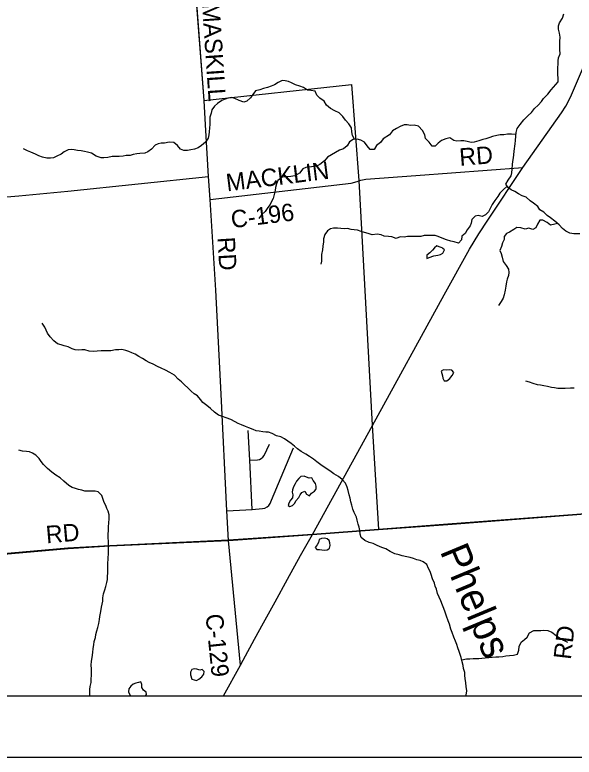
# Model space of a CAD drawing. Extents: x 0 to 34, y 0 to 22.
# Drawn here: x 7.506 to 8.418, y 14 to 15.21 of the extents above; entities that cross this region are included whole.
import ezdxf

# ---------------------------------------------------------------- set-up
doc = ezdxf.new("R2010")
doc.units = 0
for name, color, linetype in [('GM_X_Corporation', 7, 'Continuous'), ('GM_X_County_Road', 7, 'Continuous'), ('GM_X_County_Road_Text', 7, 'Continuous'), ('GM_X_Minor_Lake', 7, 'Continuous'), ('GM_X_Minor_River', 7, 'Continuous'), ('GM_X_Minor_River_Text', 7, 'Continuous'), ('GM_X_State_Route', 7, 'Continuous'), ('GM_X_Township_Road', 7, 'Continuous'), ('GM_X_Township_Road_Text', 7, 'Continuous'), ('SH_Data', 7, 'Continuous')]:
    doc.layers.add(name, color=color, linetype=linetype)

msp = doc.modelspace()

# ---------------------------------------------------------------- linework, layer by layer
at = {"layer": 'GM_X_Corporation'}
for points in [[(2.7052, 14.1), (8.9, 14.1), (8.9, 20.9), (3.3687, 20.9)], [(8.0146, 17.4385), (8.0061, 17.4015), (7.9483, 17.1186), (7.8667, 16.7439), (7.8171, 16.5163), (7.6624, 15.7725), (7.761, 15.7513), (7.7853, 15.4515), (7.8145, 15.0705), (8.0549, 15.0964), (8.0668, 14.9397), (8.0887, 14.5411), (8.0986, 14.3711), (8.2117, 14.3797), (8.4217, 14.3956), (8.5553, 14.4065), (8.6255, 14.4123), (8.6725, 14.4163), (8.8777, 14.4334), (8.8814, 14.4337), (8.9, 14.4352), (8.9, 17.4353)]]:
    msp.add_lwpolyline(points, dxfattribs=at)
msp.add_lwpolyline([(5.0367, 14.1), (8.579, 14.1), (8.5781, 14.1185), (8.5553, 14.4065), (8.4217, 14.3956), (8.2117, 14.3797), (8.0986, 14.3711), (7.9912, 14.363), (7.8543, 14.3535), (7.661, 14.3447), (7.5929, 14.3405), (7.4631, 14.3291), (7.1407, 14.2995), (6.5134, 14.2426), (6.0344, 14.1984), (5.9982, 14.195), (5.4229, 14.1455), (5.0357, 14.1114)], close=True, dxfattribs=at)
at = {"layer": 'GM_X_County_Road'}
msp.add_line((7.8739, 14.1499), (7.8544, 14.3533), dxfattribs=at)
for points in [[(7.8544, 14.3533), (7.852, 14.4013), (7.8426, 14.5915), (7.8336, 14.7611), (7.8245, 14.909), (7.8221, 14.9464), (7.817, 15.0305), (7.8146, 15.0702), (7.7855, 15.4513), (7.7611, 15.751)], [(8.0639, 14.9385), (8.0669, 14.9394), (8.0701, 14.9406), (8.0783, 14.9421), (8.1599, 14.948), (8.3341, 14.9613)], [(7.8245, 14.909), (8.0541, 14.9355), (8.0639, 14.9385)], [(7.9913, 14.3627), (8.0987, 14.3709), (8.2118, 14.3794), (8.4218, 14.3953), (8.5554, 14.4063), (8.5559, 14.4063)], [(7.1408, 14.2993), (7.4632, 14.3289), (7.593, 14.3402), (7.6611, 14.3445), (7.8544, 14.3533), (7.9913, 14.3627)]]:
    msp.add_lwpolyline(points, dxfattribs=at)
at = {"layer": 'GM_X_Minor_Lake'}
for points in [[(8.2038, 14.829), (8.2027, 14.8299), (8.1977, 14.8316), (8.1936, 14.8334), (8.1903, 14.83), (8.1869, 14.8264), (8.1824, 14.8222), (8.1776, 14.8182), (8.1776, 14.8127)], [(8.1776, 14.8127), (8.1814, 14.8144), (8.1888, 14.8169), (8.1954, 14.8182), (8.2, 14.8193), (8.2038, 14.8217), (8.2063, 14.8269), (8.2038, 14.829)], [(8.2168, 14.6195), (8.219, 14.622), (8.2214, 14.6268), (8.2184, 14.6308), (8.2139, 14.6313), (8.2093, 14.631), (8.205, 14.6312), (8.201, 14.6291)], [(8.201, 14.6291), (8.2032, 14.6213), (8.2034, 14.6175), (8.206, 14.6132), (8.2104, 14.6135), (8.215, 14.6173), (8.2168, 14.6195)], [(7.9965, 14.4362), (7.9974, 14.4374), (7.9974, 14.4418), (7.9961, 14.4461), (7.9923, 14.4511), (7.9903, 14.4551), (7.9857, 14.4549), (7.9817, 14.4562), (7.9776, 14.4582), (7.9725, 14.4572), (7.9688, 14.454), (7.9654, 14.4497), (7.9631, 14.4455), (7.9605, 14.4408), (7.9587, 14.4358), (7.9581, 14.4319), (7.9591, 14.4273), (7.9585, 14.4229), (7.9556, 14.4188), (7.9526, 14.4142), (7.9518, 14.4104)], [(7.9518, 14.4104), (7.9546, 14.4083), (7.959, 14.41), (7.9623, 14.414), (7.9642, 14.418), (7.9689, 14.4233), (7.9712, 14.4273), (7.9741, 14.4316), (7.9786, 14.4335), (7.9818, 14.4287), (7.9862, 14.4261), (7.9898, 14.4302), (7.9946, 14.4334), (7.9965, 14.4362)], [(8.0178, 14.3397), (8.0188, 14.3404), (8.02, 14.3449), (8.0198, 14.3493), (8.0187, 14.3533), (8.0151, 14.3561), (8.0106, 14.3569), (8.0062, 14.3565), (8.0024, 14.3546), (8.0011, 14.3501), (7.9988, 14.3459), (7.9955, 14.3418)], [(7.9955, 14.3418), (7.9982, 14.3382), (8.0029, 14.3385), (8.0067, 14.3381), (8.0107, 14.3374), (8.015, 14.3377), (8.0178, 14.3397)], [(7.8126, 14.1417), (7.8116, 14.1428), (7.8078, 14.1417), (7.8029, 14.1436), (7.7987, 14.144), (7.7947, 14.1427), (7.7928, 14.1385), (7.7924, 14.1344), (7.7945, 14.127)], [(7.7945, 14.127), (7.7983, 14.1258), (7.8022, 14.1252), (7.8064, 14.1269), (7.8108, 14.1309), (7.8142, 14.135), (7.8146, 14.1394), (7.8126, 14.1417)], [(7.72, 14.1004), (7.721, 14.102), (7.7203, 14.1058), (7.7161, 14.1094), (7.7131, 14.1138), (7.7131, 14.1183), (7.7118, 14.1227), (7.7078, 14.1218), (7.7033, 14.1205), (7.6993, 14.119), (7.6953, 14.1156), (7.692, 14.1114), (7.6916, 14.1067)], [(7.6916, 14.1067), (7.6937, 14.1017), (7.6956, 14.1)]]:
    msp.add_lwpolyline(points, dxfattribs=at)
at = {"layer": 'GM_X_Minor_River'}
for points in [[(8.3922, 15.1396), (8.3947, 15.1466), (8.394, 15.1534), (8.3945, 15.1601), (8.3944, 15.1663), (8.3946, 15.1737), (8.3937, 15.1798), (8.392, 15.1867), (8.3922, 15.192), (8.3939, 15.1971), (8.3985, 15.2045), (8.401, 15.2113)], [(8.4266, 14.8532), (8.4168, 14.8529), (8.4105, 14.8539), (8.4041, 14.8573), (8.3984, 14.8617), (8.3929, 14.8678), (8.386, 14.8737), (8.379, 14.879), (8.3737, 14.883), (8.368, 14.8884), (8.3618, 14.8922), (8.3584, 14.8977), (8.3516, 14.9028), (8.3459, 14.9067), (8.3393, 14.9126), (8.3328, 14.9149), (8.327, 14.9183), (8.3209, 14.9221), (8.315, 14.9248), (8.3101, 14.9286), (8.3062, 14.9341), (8.3102, 14.9402), (8.3147, 14.9474), (8.3161, 14.9523), (8.3167, 14.9584), (8.3169, 14.966), (8.3177, 14.9709), (8.3186, 14.9768), (8.3194, 14.9817), (8.32, 14.9876), (8.3216, 14.9998), (8.322, 15.0053), (8.3224, 15.0123), (8.3231, 15.018), (8.3247, 15.0244), (8.3294, 15.031), (8.3355, 15.0388), (8.3426, 15.0458), (8.3483, 15.0509), (8.3532, 15.0575), (8.3588, 15.0628), (8.3645, 15.0689), (8.3677, 15.0738), (8.3746, 15.0808), (8.3801, 15.0876), (8.3915, 15.1005), (8.3917, 15.1073), (8.391, 15.1121), (8.3912, 15.1189), (8.3912, 15.1242), (8.3916, 15.1295), (8.3916, 15.1348), (8.3922, 15.1396)], [(8.0599, 15.0072), (8.0566, 15.0132), (8.0555, 15.0193), (8.0547, 15.0258), (8.0506, 15.032), (8.0449, 15.0381), (8.0406, 15.0444), (8.0349, 15.0503), (8.0279, 15.0536), (8.0205, 15.0572), (8.0141, 15.0625), (8.0105, 15.069), (8.0035, 15.074), (7.9986, 15.0789), (7.9954, 15.0854), (7.9886, 15.0867), (7.9833, 15.0871), (7.9768, 15.0913), (7.9706, 15.0938), (7.9638, 15.0961), (7.9573, 15.0992), (7.952, 15.1013), (7.9466, 15.1023), (7.9418, 15.103), (7.9355, 15.0997), (7.9295, 15.0959), (7.9242, 15.0938), (7.9181, 15.0914), (7.9114, 15.0897), (7.9056, 15.0878), (7.8987, 15.0859), (7.8943, 15.0802), (7.8905, 15.0744), (7.8844, 15.0691), (7.8795, 15.0676), (7.8721, 15.0701), (7.8649, 15.0735), (7.8598, 15.0751), (7.8536, 15.0743), (7.8488, 15.0726), (7.8435, 15.0702), (7.8367, 15.0655), (7.8317, 15.0609), (7.8275, 15.0549), (7.826, 15.0497), (7.8243, 15.0429), (7.8239, 15.0378), (7.824, 15.0311), (7.8234, 15.0255), (7.8227, 15.019), (7.8225, 15.0143), (7.8211, 15.0091), (7.8171, 15.0025), (7.8103, 14.9968), (7.8053, 14.9929), (7.7992, 14.9912), (7.7932, 14.9901), (7.7879, 14.9888), (7.7816, 14.9886), (7.7765, 14.9909), (7.7714, 14.997), (7.7655, 15.0021), (7.7578, 15.0023), (7.7502, 15.001), (7.7445, 15.0005), (7.7397, 14.9999), (7.735, 14.9975), (7.7289, 14.9912), (7.723, 14.9865), (7.7183, 14.9845), (7.7101, 14.9837), (7.705, 14.9832), (7.6993, 14.9822), (7.694, 14.9809), (7.6875, 14.9804), (7.6826, 14.9796), (7.6764, 14.9791), (7.6703, 14.9791), (7.6648, 14.979), (7.658, 14.9775), (7.6515, 14.9769), (7.6468, 14.9766), (7.6388, 14.9798), (7.6313, 14.9846), (7.6246, 14.9863), (7.6197, 14.9873), (7.6146, 14.9881), (7.6087, 14.989), (7.603, 14.9898), (7.5979, 14.9902), (7.593, 14.9898), (7.5865, 14.9866), (7.5816, 14.9827), (7.5747, 14.9795), (7.5694, 14.977), (7.5647, 14.9761), (7.5584, 14.9765), (7.5514, 14.9782), (7.5454, 14.9801), (7.5401, 14.983), (7.5325, 14.9863)], [(8.3227, 15.0148), (8.3157, 15.0155), (8.3089, 15.0152), (8.3028, 15.0146), (8.297, 15.0141), (8.2915, 15.0133), (8.2848, 15.0115), (8.2801, 15.0098), (8.2736, 15.0077), (8.2689, 15.0066), (8.2622, 15.0045), (8.2547, 15.0026), (8.2499, 15.0019), (8.2435, 15.0036), (8.2378, 15.0044), (8.2329, 15.0046), (8.2266, 15.0041), (8.2213, 15.0052), (8.2149, 15.0096), (8.2084, 15.0077), (8.2016, 15.0053), (8.1961, 15.001), (8.1911, 14.9959), (8.1864, 14.9961), (8.1813, 15.0023), (8.1752, 15.0081), (8.1743, 15.0145), (8.1704, 15.0214), (8.1639, 15.0282), (8.1571, 15.0303), (8.1509, 15.0296), (8.1456, 15.0306), (8.1406, 15.0308), (8.1344, 15.0279), (8.1279, 15.0247), (8.1214, 15.0206), (8.1169, 15.0141), (8.1064, 15.0079), (8.1019, 15.0021), (8.0954, 14.9971), (8.092, 14.9905), (8.0853, 14.9903), (8.0804, 14.9966), (8.0763, 15.0023), (8.0702, 15.0056), (8.0643, 15.0075), (8.0575, 15.007), (8.0516, 15.003), (8.0478, 14.9966), (8.0419, 14.9913), (8.0355, 14.9894), (8.0286, 14.9856), (8.0222, 14.982), (8.0157, 14.9777), (8.0108, 14.972), (8.0035, 14.9661), (7.9976, 14.9635), (7.9927, 14.9628), (7.9863, 14.9617), (7.9804, 14.9609), (7.9756, 14.9588), (7.9699, 14.952), (7.9625, 14.9477), (7.9561, 14.9462), (7.9513, 14.946), (7.9464, 14.9457), (7.9417, 14.9451), (7.935, 14.9398), (7.9325, 14.9345), (7.9312, 14.9286), (7.9306, 14.9237), (7.929, 14.9171), (7.9275, 14.9108), (7.9245, 14.9055), (7.9222, 14.9006), (7.9185, 14.8957), (7.9142, 14.8892), (7.9081, 14.8839), (7.9039, 14.8779)], [(7.5325, 14.9863), (7.5268, 14.9882), (7.5204, 14.9916)], [(8.3086, 14.9308), (8.3018, 14.9248), (8.2963, 14.919), (8.293, 14.9139), (8.2884, 14.9072), (8.2841, 14.9006), (8.2808, 14.8944), (8.2778, 14.8889), (8.2732, 14.8838), (8.2679, 14.8813), (8.2611, 14.8829), (8.2563, 14.8815), (8.251, 14.8762), (8.2496, 14.8706), (8.2481, 14.8658), (8.2435, 14.8594), (8.2403, 14.8537), (8.2348, 14.8492), (8.2338, 14.8431), (8.2292, 14.8376), (8.222, 14.8397), (8.2169, 14.8412), (8.2097, 14.8432), (8.2027, 14.846), (8.1963, 14.8487), (8.191, 14.8503), (8.1861, 14.8505), (8.179, 14.8505), (8.1735, 14.8501), (8.168, 14.8488), (8.1633, 14.8487), (8.1576, 14.8489), (8.151, 14.8487), (8.1459, 14.8485), (8.1409, 14.8474), (8.1343, 14.848), (8.1275, 14.8454), (8.1208, 14.8482), (8.115, 14.8486), (8.1081, 14.8492), (8.1032, 14.8511), (8.0968, 14.8523), (8.0886, 14.8514), (8.082, 14.8535), (8.0763, 14.8554), (8.0704, 14.8568), (8.0648, 14.8587), (8.0591, 14.8597), (8.0541, 14.86), (8.0483, 14.8614), (8.0433, 14.8612), (8.0375, 14.8614), (8.0322, 14.862), (8.0253, 14.8622), (8.0204, 14.8613), (8.0155, 14.8577), (8.0115, 14.8517), (8.0095, 14.845), (8.009, 14.8397), (8.0084, 14.8331), (8.0076, 14.8268), (8.006, 14.8194), (8.0058, 14.8131), (8.0058, 14.8084), (8.0048, 14.8037)], [(8.3905, 14.8699), (8.3859, 14.8689), (8.3789, 14.8669), (8.3734, 14.8716), (8.3668, 14.8751), (8.3619, 14.8755), (8.3579, 14.8687), (8.3552, 14.863), (8.3501, 14.8603), (8.344, 14.8623), (8.3378, 14.8606), (8.3307, 14.8629), (8.3243, 14.8633), (8.3194, 14.8602), (8.3125, 14.8555), (8.3076, 14.8536), (8.3036, 14.8487), (8.3038, 14.844), (8.3011, 14.8381), (8.2992, 14.8322), (8.2963, 14.8258), (8.2986, 14.8207), (8.3004, 14.8151), (8.3021, 14.8081), (8.3068, 14.8015), (8.3106, 14.7954), (8.3111, 14.7902), (8.3104, 14.7851), (8.3085, 14.7792), (8.3073, 14.7745), (8.3065, 14.7679), (8.3054, 14.7612), (8.3034, 14.7538), (8.3017, 14.7479), (8.2987, 14.7426), (8.2945, 14.7362)], [(7.9983, 14.4812), (7.9929, 14.4856), (7.9862, 14.49), (7.9802, 14.4938), (7.973, 14.4984), (7.9671, 14.5028), (7.9618, 14.507), (7.9567, 14.5114), (7.9509, 14.5152), (7.9458, 14.5186), (7.9395, 14.5219), (7.9327, 14.5236), (7.9257, 14.5274), (7.9198, 14.5299), (7.9151, 14.5299), (7.9102, 14.5301), (7.9045, 14.5315), (7.8998, 14.5319), (7.8947, 14.5338), (7.8876, 14.5369), (7.8823, 14.5392), (7.8757, 14.5415), (7.8704, 14.5438), (7.8653, 14.5464), (7.8581, 14.5503), (7.8509, 14.5529), (7.8449, 14.555), (7.8382, 14.5573), (7.8316, 14.5625), (7.8254, 14.5682), (7.819, 14.573), (7.8129, 14.5781), (7.809, 14.5829), (7.8041, 14.5888), (7.7988, 14.5922), (7.7937, 14.5966), (7.7882, 14.6019), (7.7827, 14.6067), (7.778, 14.6115), (7.7727, 14.616), (7.7663, 14.6225), (7.7589, 14.6271), (7.7521, 14.6309), (7.7447, 14.6342), (7.7386, 14.6367), (7.7316, 14.6403), (7.725, 14.6433), (7.7201, 14.646), (7.7146, 14.6496), (7.7086, 14.6533), (7.7025, 14.6567), (7.697, 14.6592), (7.6919, 14.6611), (7.687, 14.6628), (7.6807, 14.6644), (7.6756, 14.664), (7.6703, 14.6637), (7.6629, 14.6624), (7.6582, 14.6622), (7.6527, 14.6624), (7.6472, 14.6622), (7.6405, 14.6617), (7.6348, 14.6613), (7.6274, 14.6619), (7.6202, 14.6638), (7.6153, 14.6639), (7.6094, 14.6635), (7.6045, 14.6637), (7.5996, 14.6658), (7.5933, 14.6689), (7.5869, 14.6706), (7.5818, 14.6721), (7.5761, 14.6737), (7.5701, 14.6788), (7.5642, 14.6851), (7.5597, 14.6912), (7.5572, 14.696), (7.555, 14.7011), (7.551, 14.7074)], [(8.4177, 14.6016), (8.4117, 14.6012), (8.4031, 14.6007), (8.3982, 14.6007), (8.391, 14.6011), (8.3855, 14.6019), (8.3808, 14.6027), (8.3742, 14.604), (8.3683, 14.6054), (8.363, 14.6061), (8.3581, 14.6071), (8.351, 14.6092), (8.345, 14.611), (8.3391, 14.6131)], [(7.6585, 14.3633), (7.6587, 14.3692), (7.6591, 14.3762), (7.6594, 14.3815), (7.6601, 14.3889), (7.6598, 14.3952), (7.6583, 14.4007), (7.6564, 14.4054), (7.6547, 14.4104), (7.6521, 14.4153), (7.6497, 14.4216), (7.6482, 14.4263), (7.6419, 14.4322), (7.637, 14.4336), (7.6319, 14.4338), (7.6256, 14.4333), (7.6203, 14.4338), (7.6154, 14.4352), (7.6103, 14.4365), (7.605, 14.4381), (7.5999, 14.4396), (7.5942, 14.4427), (7.5864, 14.4497), (7.5804, 14.4552), (7.5734, 14.4596), (7.5666, 14.4646), (7.5596, 14.4705), (7.553, 14.477), (7.5494, 14.4821), (7.5458, 14.4869), (7.5405, 14.4924), (7.5354, 14.4956), (7.5305, 14.4974), (7.5256, 14.4983), (7.519, 14.4987), (7.5127, 14.5001)], [(8.2405, 14.1), (8.2414, 14.1012), (8.2428, 14.1082), (8.2418, 14.1151), (8.2411, 14.1213), (8.2402, 14.1282), (8.2396, 14.1333), (8.2393, 14.138), (8.2374, 14.1445), (8.2365, 14.1496), (8.2354, 14.1553), (8.2335, 14.1625), (8.2318, 14.1673), (8.2301, 14.1724), (8.2283, 14.1783), (8.2266, 14.1838), (8.2241, 14.1893), (8.2217, 14.1954), (8.2189, 14.2034), (8.2168, 14.2087), (8.2146, 14.2165), (8.2123, 14.2222), (8.2095, 14.23), (8.2076, 14.2363), (8.2052, 14.2423), (8.2029, 14.2477), (8.2003, 14.2547), (8.1977, 14.2608), (8.1952, 14.2667), (8.1932, 14.2737), (8.1913, 14.2788), (8.1898, 14.2838), (8.1868, 14.2908), (8.1849, 14.2976), (8.1831, 14.3026), (8.1804, 14.3077), (8.1778, 14.3138), (8.1716, 14.3184), (8.1666, 14.3203), (8.1615, 14.3218), (8.1558, 14.3237), (8.1502, 14.3253), (8.1449, 14.3264), (8.1373, 14.3284), (8.1324, 14.3297), (8.1253, 14.3316), (8.118, 14.3353), (8.111, 14.3393), (8.1042, 14.3418), (8.0964, 14.345), (8.0903, 14.3485), (8.0837, 14.3496), (8.0767, 14.3531), (8.0707, 14.3582), (8.0692, 14.3635), (8.0682, 14.3696), (8.0673, 14.3749), (8.0658, 14.3797), (8.0639, 14.3865), (8.063, 14.3912), (8.0594, 14.3985), (8.0572, 14.404), (8.0553, 14.4108), (8.0538, 14.4161), (8.0525, 14.4224), (8.0512, 14.4277), (8.0493, 14.4347), (8.0477, 14.4399), (8.0452, 14.4467), (8.0396, 14.4528), (8.0337, 14.4574), (8.0263, 14.462), (8.0195, 14.4667), (8.012, 14.4717), (8.0051, 14.4767), (7.9983, 14.4812)], [(7.6283, 14.1), (7.6283, 14.104), (7.6287, 14.1103), (7.6293, 14.115), (7.6305, 14.1215), (7.6309, 14.127), (7.6311, 14.1336), (7.6311, 14.1439), (7.631, 14.1501), (7.6314, 14.1566), (7.6323, 14.1627), (7.6333, 14.1704), (7.6341, 14.1773), (7.6349, 14.1831), (7.6358, 14.1886), (7.6376, 14.1949), (7.6385, 14.1998), (7.6401, 14.2059), (7.6418, 14.2114), (7.6434, 14.2176), (7.6443, 14.2243), (7.6449, 14.2292), (7.6465, 14.2372), (7.6478, 14.2444), (7.6484, 14.2491), (7.6496, 14.2544), (7.65, 14.2595), (7.6509, 14.2662), (7.6529, 14.2726), (7.6548, 14.2781), (7.6563, 14.2848), (7.6573, 14.2895), (7.6575, 14.295), (7.6577, 14.2997), (7.6577, 14.3056), (7.6579, 14.3113), (7.658, 14.3168), (7.6584, 14.3219), (7.6588, 14.3341), (7.6592, 14.3396), (7.659, 14.3468), (7.6589, 14.3517), (7.6585, 14.3578), (7.6585, 14.3633)], [(8.2345, 14.1586), (8.242, 14.1601), (8.2477, 14.1604), (8.2528, 14.1608), (8.2576, 14.1608), (8.2623, 14.1609), (8.2674, 14.1613), (8.2726, 14.162), (8.2788, 14.1626), (8.2841, 14.1631), (8.29, 14.1635), (8.2949, 14.1637), (8.3012, 14.1642), (8.3061, 14.1651), (8.3124, 14.1655), (8.3188, 14.1664), (8.3253, 14.1677), (8.3272, 14.1744), (8.3282, 14.1804), (8.331, 14.1872), (8.3366, 14.1916), (8.3413, 14.1954), (8.3449, 14.2028), (8.352, 14.2062), (8.3586, 14.2063), (8.3635, 14.2067), (8.3683, 14.207), (8.3749, 14.2065), (8.381, 14.2038), (8.3881, 14.1981), (8.3948, 14.1939), (8.4004, 14.1906), (8.4067, 14.1874)]]:
    msp.add_lwpolyline(points, dxfattribs=at)
at = {"layer": 'GM_X_State_Route'}
for points in [[(7.9913, 14.3627), (8.0888, 14.5408), (8.2059, 14.7535), (8.247, 14.8278), (8.2621, 14.8528), (8.2768, 14.8754), (8.3341, 14.9613), (8.3972, 15.05), (8.4039, 15.0612), (8.4115, 15.0757), (8.4409, 15.1443), (8.4662, 15.2052), (8.4824, 15.2399), (8.5465, 15.3683), (8.8663, 15.9455), (8.9, 16.0063)], [(7.8461, 14.1), (7.8739, 14.1499), (7.8783, 14.1582), (7.8968, 14.1923), (7.9114, 14.2192), (7.9305, 14.253), (7.9508, 14.2901), (7.9716, 14.3289), (7.9913, 14.3627)]]:
    msp.add_lwpolyline(points, dxfattribs=at)
at = {"layer": 'GM_X_Township_Road'}
for points in [[(7.0294, 14.8761), (7.0624, 14.8787), (7.1278, 14.8838), (7.2135, 14.8907), (7.3829, 14.9039), (7.5131, 14.915), (7.5926, 14.9225), (7.8221, 14.9464)], [(7.8932, 14.4038), (7.8892, 14.4843), (7.8867, 14.5325)], [(7.8892, 14.4843), (7.9017, 14.4848), (7.9047, 14.4854), (7.9078, 14.4868), (7.9105, 14.4891), (7.9126, 14.4917), (7.921, 14.5101)], [(7.852, 14.4013), (7.8932, 14.4038), (7.9099, 14.4051), (7.9138, 14.4061), (7.9174, 14.408), (7.92, 14.4103), (7.9221, 14.4135), (7.9246, 14.4188), (7.9603, 14.5041)]]:
    msp.add_lwpolyline(points, dxfattribs=at)
at = {"layer": 'SH_Data'}
for p, q in [((2.1, 14.1), (8.9, 14.1)), ((2, 14), (9, 14))]:
    msp.add_line(p, q, dxfattribs=at)

# ---------------------------------------------------------------- texts
at = {"layer": 'GM_X_County_Road_Text'}
for s, height, rotation, p in [('WOLFORD-MASKILL', 0.028409, 273.8893, (7.7973, 15.4343)), ('RD', 0.02841, 4.4359, (8.2315, 14.9638)), ('MACKLIN', 0.02841, 7.0885, (7.8522, 14.9221)), ('C-196', 0.02841, 7.1583, (7.8602, 14.8621)), ('RD', 0.02841, 273.4534, (7.8364, 14.8471)), ('RD', 0.02841, 4.9281, (7.5581, 14.3484)), ('C-129', 0.02841, 275.7928, (7.817, 14.2323))]:
    msp.add_text(s, height=height, rotation=rotation, dxfattribs=at).set_placement(p)
at = {"layer": 'GM_X_Minor_River_Text'}
msp.add_text('Phelps', height=0.04735, rotation=292.6193, dxfattribs=at).set_placement((8.1984, 14.3357))
at = {"layer": 'GM_X_Township_Road_Text'}
msp.add_text('RD', height=0.02841, rotation=83.1772, dxfattribs=at).set_placement((8.4121, 14.1582))

doc.saveas('drawing.dxf')
